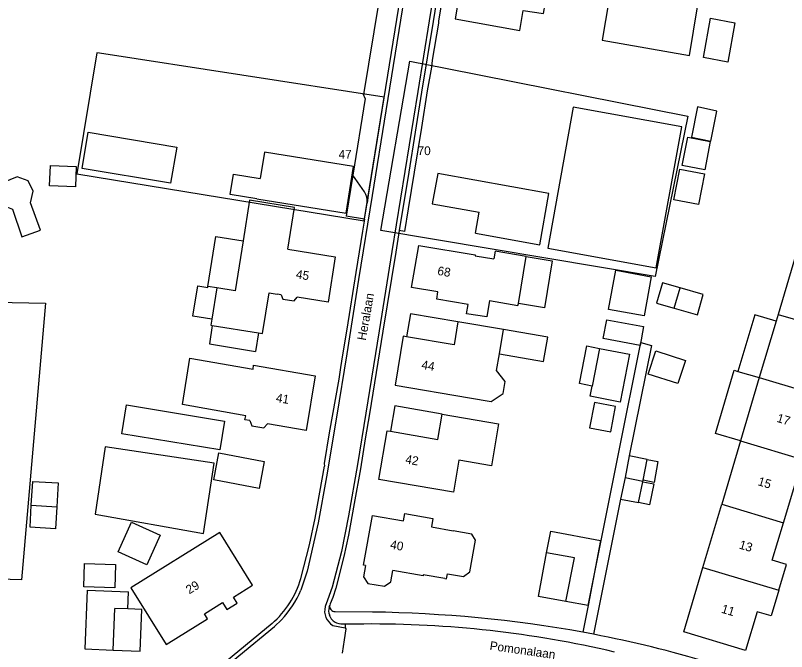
# Model space of a CAD drawing. Extents: x 194485 to 197793, y 468269 to 470822.
# Drawn here: x 195758 to 195863.1, y 469506.1 to 469592.8 of the extents above; entities that cross this region are included whole.
import ezdxf

# ---------------------------------------------------------------- set-up
doc = ezdxf.new("R2010")
doc.units = 0
for name, color, linetype in [('BAG standplaatsen grensvlak', 7, 'Continuous'), ('BAG standplaatsen kenmerkpunt', 7, 'Continuous'), ('BGT grensvlak gebouwinstallatie plus 1', 7, 'Continuous'), ('BGT grensvlak onbegroeid terreindeel', 7, 'Continuous'), ('BGT grensvlak overig bouwwerk uitbreiding populatie', 7, 'Continuous'), ('BGT grensvlak pand op maaiveld', 7, 'Continuous'), ('BGT grensvlak pand op maaiveld LR', 7, 'Continuous'), ('BGT grensvlak wegdeel', 7, 'Continuous'), ('BGT tekst huisnummerreeks', 7, 'Continuous'), ('BGT tekst openbare ruimte label weg', 7, 'Continuous')]:
    doc.layers.add(name, color=color, linetype=linetype)

msp = doc.modelspace()

# ---------------------------------------------------------------- linework, layer by layer
at = {"layer": 'BAG standplaatsen grensvlak'}
for points in [[(195766.38, 469571.22), (195805.54, 469564.79), (195808.28, 469581.66), (195769.46, 469587.64), (195769.12, 469587.69), (195766.38, 469571.22)], [(195807.82, 469563.49), (195811.76, 469586.57), (195816.66, 469585.62), (195849.68, 469579.05), (195845.2, 469557.21), (195807.82, 469563.49)]]:
    msp.add_lwpolyline(points, dxfattribs=at)
at = {"layer": 'BGT grensvlak gebouwinstallatie plus 1'}
for p, q in [((195848.91, 469572.35), (195849.66, 469576.22)), ((195849.66, 469576.22), (195852.73, 469575.62)), ((195852.73, 469575.62), (195851.98, 469571.75)), ((195762.67, 469569.57), (195762.79, 469572.35)), ((195762.79, 469572.35), (195766.29, 469572.21)), ((195766.29, 469572.21), (195766.18, 469569.43)), ((195851.98, 469571.75), (195848.91, 469572.35)), ((195766.18, 469569.43), (195762.67, 469569.57)), ((195784.24, 469555.86), (195785.34, 469562.66)), ((195785.34, 469562.66), (195789.04, 469562.07)), ((195827.64, 469559.95), (195831.18, 469559.32)), ((195831.18, 469559.32), (195830.13, 469552.92)), ((195838.87, 469552.72), (195839.84, 469558.06)), ((195839.84, 469558.06), (195844.69, 469557.17)), ((195844.69, 469557.17), (195843.71, 469551.83)), ((195785.47, 469555.66), (195784.24, 469555.86)), ((195851.77, 469554.77), (195848.62, 469555.66)), ((195850.98, 469551.99), (195851.77, 469554.77)), ((195830.13, 469552.92), (195826.57, 469553.51)), ((195843.71, 469551.83), (195838.87, 469552.72)), ((195847.83, 469552.89), (195850.98, 469551.99)), ((195791.16, 469549.54), (195790.75, 469546.99)), ((195834.91, 469542.61), (195835.92, 469547.74)), ((195835.92, 469547.74), (195837.62, 469547.41)), ((195856.5, 469544.28), (195859.42, 469543.42)), ((195836.62, 469542.28), (195834.91, 469542.61)), ((195836.93, 469540.02), (195836.28, 469536.56)), ((195839.82, 469539.47), (195836.93, 469540.02)), ((195839.17, 469536.02), (195839.82, 469539.47)), ((195836.28, 469536.56), (195839.17, 469536.02)), ((195856.86, 469534.79), (195853.44, 469535.8)), ((195785.05, 469529.48), (195785.76, 469533.17)), ((195785.76, 469533.17), (195791.93, 469531.99)), ((195844.14, 469532.27), (195845.6, 469531.98)), ((195791.93, 469531.99), (195791.22, 469528.3)), ((195845.6, 469531.98), (195845.07, 469529.14)), ((195791.22, 469528.3), (195785.05, 469529.48)), ((195843.53, 469529.23), (195845.03, 469528.93)), ((195845.07, 469529.14), (195843.57, 469529.44)), ((195845.03, 469528.93), (195844.45, 469526.08)), ((195760, 469523.05), (195760.18, 469526.05)), ((195844.45, 469526.08), (195842.96, 469526.38)), ((195763.65, 469525.83), (195763.46, 469522.83)), ((195763.46, 469522.83), (195760, 469523.05)), ((195775.26, 469511.82), (195773.33, 469511.9)), ((195775.03, 469506.14), (195775.26, 469511.82)), ((195771.34, 469506.29), (195775.03, 469506.14))]:
    msp.add_line(p, q, dxfattribs=at)
for points in [[(195784.78, 469551.38), (195782.21, 469551.79), (195782.87, 469555.93), (195784.22, 469555.71), (195784.24, 469555.86)], [(195818.34, 469551.03), (195811.86, 469552.13), (195811.33, 469548.98)], [(195861.71, 469551.11), (195858.79, 469551.98), (195856.5, 469544.28)], [(195784.85, 469550.55), (195784.45, 469548.04), (195790.75, 469546.99)], [(195823.98, 469546.66), (195830.02, 469545.61), (195830.6, 469548.92), (195824.55, 469549.97)], [(195853.44, 469535.8), (195856.01, 469544.43), (195856.5, 469544.28)], [(195816.19, 469538.45), (195809.73, 469539.56), (195809.13, 469536.11)], [(195833.06, 469512.9), (195829.31, 469513.59), (195830.39, 469519.54)]]:
    msp.add_lwpolyline(points, dxfattribs=at)
at = {"layer": 'BGT grensvlak onbegroeid terreindeel'}
msp.add_lwpolyline([(195750.74, 469553.78), (195762.1, 469553.58), (195758.85, 469515.88), (195747.97, 469516.18)], dxfattribs=at)
at = {"layer": 'BGT grensvlak overig bouwwerk uitbreiding populatie'}
for p, q in [((195820.71, 469563.11), (195821.22, 469565.96)), ((195820.71, 469563.11), (195829.48, 469561.53)), ((195846.21, 469556.35), (195845.42, 469553.57)), ((195848.62, 469555.66), (195846.21, 469556.35)), ((195847.83, 469552.89), (195848.62, 469555.66)), ((195845.42, 469553.57), (195847.83, 469552.89)), ((195838.15, 469548.76), (195838.63, 469551.31)), ((195838.63, 469551.31), (195843.65, 469550.37)), ((195843.65, 469550.37), (195843.17, 469547.82)), ((195843.17, 469547.82), (195838.15, 469548.76)), ((195844.29, 469543.91), (195845.31, 469547.07)), ((195845.31, 469547.07), (195849.34, 469545.76)), ((195849.34, 469545.76), (195848.31, 469542.61)), ((195848.31, 469542.61), (195844.29, 469543.91)), ((195767.33, 469514.89), (195767.42, 469518.07)), ((195767.42, 469518.07), (195771.67, 469517.94)), ((195771.67, 469517.94), (195771.57, 469514.76)), ((195771.57, 469514.76), (195767.33, 469514.89))]:
    msp.add_line(p, q, dxfattribs=at)
for points in [[(195790.93, 469567.8), (195803.08, 469565.86), (195804.1, 469572.21), (195791.95, 469574.15), (195791.38, 469570.56)], [(195790.93, 469567.8), (195787.3, 469568.38), (195787.74, 469571.14), (195791.38, 469570.56)], [(195829.48, 469561.53), (195830.74, 469568.51), (195815.59, 469571.25), (195814.84, 469567.11), (195821.22, 469565.96)]]:
    msp.add_lwpolyline(points, dxfattribs=at)
at = {"layer": 'BGT grensvlak pand op maaiveld'}
for p, q in [((195851.79, 469587.04), (195852.77, 469592.41)), ((195852.77, 469592.41), (195856.1, 469591.8)), ((195856.1, 469591.8), (195855.12, 469586.44)), ((195855.12, 469586.44), (195851.79, 469587.04)), ((195845.38, 469558.41), (195848.85, 469577.6)), ((195847.78, 469567.68), (195848.59, 469571.83)), ((195848.59, 469571.83), (195851.93, 469571.18)), ((195851.93, 469571.18), (195851.12, 469567.03)), ((195789.92, 469567.6), (195789.04, 469562.07)), ((195851.12, 469567.03), (195847.78, 469567.68)), ((195789.04, 469562.07), (195787.95, 469555.26)), ((195826.57, 469553.51), (195827.64, 469559.95)), ((195785.47, 469555.66), (195784.78, 469551.38)), ((195787.95, 469555.26), (195785.47, 469555.66)), ((195792.59, 469554.99), (195793.68, 469554.82)), ((195794.24, 469554.73), (195793.68, 469554.82)), ((195861.71, 469551.11), (195859.42, 469543.42)), ((195861.99, 469552.04), (195861.71, 469551.11)), ((195784.85, 469550.55), (195791.16, 469549.54)), ((195824.55, 469549.97), (195818.34, 469551.03)), ((195823.98, 469546.66), (195824.55, 469549.97)), ((195837.62, 469547.41), (195836.62, 469542.28)), ((195837.62, 469547.41), (195841.74, 469546.61)), ((195823.58, 469544.38), (195823.98, 469546.66)), ((195841.74, 469546.61), (195840.47, 469540.08)), ((195859.42, 469543.42), (195856.86, 469534.79)), ((195836.35, 469540.88), (195836.62, 469542.28)), ((195819.91, 469540.67), (195822.86, 469540.16)), ((195840.47, 469540.08), (195836.35, 469540.88)), ((195856.86, 469534.79), (195854.29, 469526.16)), ((195841.7, 469532.74), (195841.11, 469529.8)), ((195844.14, 469532.27), (195841.7, 469532.74)), ((195843.57, 469529.44), (195844.14, 469532.27)), ((195760.18, 469526.05), (195760.39, 469529.28)), ((195760.39, 469529.28), (195763.85, 469529.06)), ((195763.85, 469529.06), (195763.65, 469525.83)), ((195841.11, 469529.8), (195840.51, 469526.86)), ((195842.96, 469526.38), (195843.53, 469529.23)), ((195843.53, 469529.23), (195843.55, 469529.32)), ((195843.55, 469529.32), (195843.57, 469529.44)), ((195760.18, 469526.05), (195763.65, 469525.83)), ((195840.51, 469526.86), (195842.96, 469526.38)), ((195851.72, 469517.53), (195854.29, 469526.16)), ((195768.88, 469524.82), (195783.67, 469522.16)), ((195772, 469519.66), (195773.84, 469523.72)), ((195773.84, 469523.72), (195777.75, 469521.95)), ((195777.75, 469521.95), (195775.92, 469517.89)), ((195775.92, 469517.89), (195772, 469519.66)), ((195816.56, 469516.04), (195816.79, 469516)), ((195767.8, 469514.46), (195767.48, 469506.45)), ((195767.8, 469514.46), (195773.43, 469514.23)), ((195773.33, 469511.9), (195773.43, 469514.23)), ((195836.1, 469512.35), (195833.06, 469512.9)), ((195771.34, 469506.29), (195771.58, 469511.97)), ((195773.33, 469511.9), (195771.58, 469511.97)), ((195767.48, 469506.45), (195771.34, 469506.29))]:
    msp.add_line(p, q, dxfattribs=at)
for points in [[(195852.65, 469603.96), (195840.83, 469606.11), (195837.99, 469589.43), (195849.89, 469587.33), (195852.65, 469603.96)], [(195819.3, 469600.45), (195817.97, 469592.32), (195826.78, 469590.73), (195827.24, 469593.48), (195829.99, 469593.04), (195830.91, 469598.19), (195827.87, 469598.78), (195827.93, 469598.9), (195819.3, 469600.45)], [(195848.85, 469577.6), (195834.05, 469580.28), (195830.58, 469561.08), (195845.38, 469558.41)], [(195850.16, 469576.21), (195852.8, 469575.67), (195853.64, 469579.76), (195851, 469580.32), (195850.16, 469576.21)], [(195767.93, 469576.86), (195780, 469574.83), (195779.17, 469569.91), (195767.11, 469571.94), (195767.93, 469576.86)], [(195758.89, 469562.62), (195761.45, 469563.54), (195760.06, 469567.27), (195760.42, 469568.84), (195759.75, 469570.27), (195758.25, 469570.78), (195756.24, 469569.96), (195755.74, 469568.29), (195756.25, 469566.95), (195757.61, 469566.39), (195758.89, 469562.62)], [(195795.13, 469560.92), (195796.04, 469566.62), (195789.92, 469567.6)], [(195795.13, 469560.92), (195801.62, 469559.88), (195800.63, 469553.71), (195796.43, 469554.38)], [(195819.71, 469553.41), (195815.44, 469554.12), (195815.6, 469555.1), (195812.02, 469555.7), (195813.01, 469561.42), (195820.69, 469560.14), (195820.67, 469560.02), (195823.23, 469559.6)], [(195827.64, 469559.95), (195823.4, 469560.66), (195823.23, 469559.6)], [(195872.34, 469548.97), (195873.38, 469552.47), (195871.46, 469553.04), (195873.03, 469558.3), (195864.59, 469560.79), (195861.99, 469552.04)], [(195791.16, 469549.54), (195791.7, 469549.45), (195792.59, 469554.99)], [(195794.24, 469554.73), (195794.47, 469554.13), (195796.03, 469553.88), (195796.43, 469554.38)], [(195822.62, 469553.93), (195822.28, 469551.69), (195819.51, 469552.12), (195819.71, 469553.41)], [(195822.62, 469553.93), (195826.52, 469553.24), (195826.57, 469553.51)], [(195784.78, 469551.38), (195784.66, 469550.58), (195784.85, 469550.55)], [(195818.34, 469551.03), (195817.8, 469547.87), (195811.33, 469548.98)], [(195811.33, 469548.98), (195810.89, 469549.06), (195809.77, 469542.41), (195819.91, 469540.67)], [(195789.97, 469537.56), (195789.3, 469537.67), (195789.41, 469538.2), (195780.78, 469539.78), (195781.79, 469546.07), (195790.42, 469544.58), (195790.48, 469545.13), (195798.88, 469543.65)], [(195822.86, 469540.16), (195824.5, 469541.28), (195824.76, 469542.89), (195823.58, 469544.38)], [(195798.88, 469543.65), (195797.66, 469536.21), (195792.36, 469537.14)], [(195773.16, 469539.71), (195786.51, 469537.5), (195785.86, 469533.56), (195772.51, 469535.77), (195773.16, 469539.71)], [(195816.19, 469538.45), (195823.87, 469537.13), (195822.89, 469531.41), (195818.46, 469532.18), (195817.71, 469527.79), (195807.56, 469529.54)], [(195809.13, 469536.11), (195815.59, 469535.01), (195816.19, 469538.45)], [(195789.97, 469537.56), (195790.22, 469536.87), (195791.89, 469536.58), (195792.36, 469537.14)], [(195807.56, 469529.54), (195808.71, 469536.18), (195809.13, 469536.11)], [(195783.67, 469522.16), (195785.11, 469531.75), (195770.25, 469533.98), (195768.88, 469524.82)], [(195862.72, 469523.65), (195864.24, 469528.78), (195866.16, 469528.21), (195867.2, 469531.71)], [(195805.74, 469517.81), (195805.47, 469517.86), (195806.67, 469524.65), (195810.93, 469523.89), (195811.1, 469524.88), (195814.92, 469524.2), (195814.73, 469523.1), (195817.7, 469522.56)], [(195862.07, 469514.45), (195863.11, 469517.95), (195861.19, 469518.52), (195862.72, 469523.65)], [(195773.75, 469514.79), (195778.56, 469507.04), (195784.21, 469510.54), (195783.79, 469511.23), (195786.24, 469512.75), (195786.81, 469511.83), (195788.22, 469512.7), (195787.72, 469513.52), (195790.33, 469515.14), (195785.88, 469522.32), (195773.75, 469514.79)], [(195820.74, 469521.25), (195820.23, 469522.1), (195817.7, 469522.56)], [(195830.39, 469519.54), (195830.98, 469522.48), (195837.76, 469521.22), (195836.1, 469512.35)], [(195816.79, 469516), (195816.91, 469516.7), (195819.09, 469516.33), (195819.97, 469516.97), (195820.74, 469521.25)], [(195833.06, 469512.9), (195834.23, 469518.84), (195830.39, 469519.54)], [(195805.74, 469517.81), (195805.47, 469516.25), (195806.07, 469515.38), (195808.31, 469514.98), (195809.18, 469515.59), (195809.46, 469517.15)], [(195862.07, 469514.45), (195861.02, 469510.95), (195859.11, 469511.52), (195857.54, 469506.25), (195849.12, 469508.79), (195851.72, 469517.53)], [(195816.56, 469516.04), (195813.61, 469516.56), (195813.58, 469516.41), (195809.46, 469517.15)]]:
    msp.add_lwpolyline(points, dxfattribs=at)
at = {"layer": 'BGT grensvlak pand op maaiveld LR'}
for p, q in [((195861.99, 469552.04), (195872.34, 469548.97)), ((195859.42, 469543.42), (195867.85, 469540.91)), ((195856.86, 469534.79), (195867.2, 469531.71)), ((195841.11, 469529.8), (195843.55, 469529.32)), ((195854.29, 469526.16), (195862.72, 469523.65)), ((195851.72, 469517.53), (195862.07, 469514.45))]:
    msp.add_line(p, q, dxfattribs=at)
at = {"layer": 'BGT grensvlak wegdeel'}
for p, q in [((195805.71, 469581.47), (195805.48, 469582)), ((195805.71, 469581.47), (195804.01, 469571.02)), ((195804.01, 469571.02), (195803.11, 469565.45)), ((195805.6, 469568.73), (195804.01, 469571.02)), ((195805.59, 469565.03), (195805.95, 469567.25)), ((195805.59, 469565.03), (195803.11, 469565.45)), ((195811.04, 469563.36), (195810.33, 469563.48)), ((195840.51, 469526.86), (195836.81, 469508.45)), ((195800.77, 469512.13), (195800.86, 469512.41)), ((195836.1, 469512.35), (195835.38, 469508.72)), ((195806.67, 469511.47), (195801.59, 469511.52)), ((195803, 469509.85), (195805.52, 469509.84)), ((195803.01, 469509.32), (195803, 469509.85))]:
    msp.add_line(p, q, dxfattribs=at)
for points in [[(195820.39, 469657.7), (195820.15, 469652.79), (195820.08, 469651.48), (195819.17, 469645.68), (195817.61, 469636), (195815.84, 469625.06), (195814.04, 469613.92), (195812.2, 469602.6), (195810.29, 469590.76), (195808.51, 469579.78), (195806.65, 469568.23), (195804.8, 469556.78), (195803.17, 469546.67), (195801.79, 469538.02), (195800.4, 469529.9), (195799.3, 469523.64), (195797.77, 469517.05), (195796.92, 469514.44)], [(195820.43, 469629.17), (195819.91, 469625.91), (195818.1, 469614.81), (195816.31, 469603.71), (195814.43, 469592.04), (195812.87, 469582.44), (195811.11, 469571.5), (195809.34, 469560.6), (195807.6, 469549.82), (195805.78, 469538.58), (195804.63, 469531.59), (195803.41, 469524.57), (195802.45, 469519.7), (195801.18, 469514.86), (195800.54, 469513.08), (195800.24, 469512.21)], [(195820.93, 469629.02), (195820.43, 469625.83), (195814.94, 469591.96), (195813.39, 469582.35), (195811.62, 469571.42), (195810.33, 469563.48)], [(195815.53, 469626.59), (195815.29, 469625.15), (195813.49, 469614.01), (195811.65, 469602.69), (195809.74, 469590.85), (195807.96, 469579.87), (195806.11, 469568.31), (195805.95, 469567.25)], [(195812.46, 469624.67), (195812.44, 469624.57), (195812.16, 469624.03), (195810.58, 469614.1), (195809.22, 469606.13), (195809.42, 469606.1), (195807.52, 469594.74), (195807.54, 469594.69), (195805.48, 469582)], [(195817.18, 469600.99), (195815.7, 469592.04), (195815.68, 469591.74), (195814.84, 469586.68), (195814.73, 469585.76), (195814.15, 469582.51), (195813.35, 469577.53), (195812.36, 469571.41), (195811.55, 469566.44), (195811.04, 469563.36)], [(195805.59, 469565.03), (195805.33, 469563.38), (195804.42, 469557.74), (195803.18, 469550.03), (195802.61, 469546.53), (195802.33, 469544.82), (195802.09, 469543.23), (195800.77, 469535.88), (195800.09, 469531.73), (195800.14, 469531.35)], [(195810.33, 469563.48), (195809.86, 469560.52), (195808.12, 469549.74), (195806.3, 469538.49), (195805.7, 469535.08), (195805.05, 469531.01), (195804.21, 469526.25), (195803.4, 469521.97), (195802.79, 469519.03), (195801.68, 469514.71), (195801.26, 469513.46), (195800.91, 469512.59), (195800.86, 469512.41)], [(195836.1, 469512.35), (195840.23, 469533.04), (195843.28, 469548.22), (195844.72, 469547.79), (195841.7, 469532.74)], [(195796.93, 469516.06), (195798.12, 469520.63), (195798.87, 469524.27), (195800.14, 469531.35)], [(195759.74, 469481.78), (195770.2, 469490.43), (195778.88, 469497.54), (195788.48, 469505.5), (195793.32, 469509.48), (195794.27, 469510.4)], [(195793, 469509.92), (195775.87, 469495.79), (195762.39, 469484.65), (195759.13, 469481.98)], [(195801.29, 469509.64), (195802.97, 469509.32), (195803.01, 469509.32)], [(195802.6, 469505.85), (195802.85, 469507.67), (195803.09, 469509.2), (195803.01, 469509.32)], [(195836.81, 469508.45), (195836.09, 469508.59), (195835.38, 469508.72)]]:
    msp.add_lwpolyline(points, dxfattribs=at)
for centre, radius, start, end in [((195803.93, 469567.55), 2.04, 351.5805, 35.229), ((195784.44, 469519.74), 13.03, 311.071, 343.5719), ((195784.58, 469519.66), 13.4, 316.331, 337.0789), ((195802.45, 469511.61), 2.29, 164.7953, 239.649), ((195801.6, 469512.28), 0.759, 169.9211, 268.9021), ((195802.3, 469511.65), 1.6, 162.4291, 201.228), ((195804.08, 469333.4), 178.09, 79.8797, 89.1672), ((195802.48, 469511.6), 1.76, 197.7516, 246.6209), ((195802.76, 469513.07), 3.23, 252.411, 274.2569), ((195806.6, 469364.91), 144.93, 76.8091, 90.4277), ((195805.95, 469348.24), 163.15, 73.3929, 79.0962)]:
    msp.add_arc(centre, radius, start, end, dxfattribs=at)

# ---------------------------------------------------------------- texts
at = {"layer": 'BAG standplaatsen kenmerkpunt'}
for s, p in [('47', (195802.07, 469573.27)), ('70', (195812.84, 469573.75))]:
    msp.add_text(s, height=1.2, dxfattribs=at).set_placement(p)
at = {"layer": 'BGT tekst huisnummerreeks'}
for s, rotation, p in [('68', 350.2, (195815.47, 469557.44)), ('45', 350.9, (195796.19, 469556.97)), ('44', 350.4, (195813.3, 469544.63)), ('41', 350.6, (195793.46, 469540.12)), ('17', 343.4, (195861.71, 469537.41)), ('42', 350.2, (195811.1, 469531.74)), ('15', 343.4, (195859.13, 469528.78)), ('40', 349.9, (195809.03, 469520.12)), ('13', 343.4, (195856.57, 469520.15)), ('29', 31.3, (195781.7, 469513.87)), ('11', 343.4, (195854.15, 469511.4))]:
    msp.add_text(s, height=1.2, rotation=rotation, dxfattribs=at).set_placement(p)
at = {"layer": 'BGT tekst openbare ruimte label weg'}
for s, rotation, p in [('Heralaan', 80, (195805.78, 469548.42)), ('Pomonalaan', 352, (195822.61, 469506.32))]:
    msp.add_text(s, height=1.2, rotation=rotation, dxfattribs=at).set_placement(p)

doc.saveas('drawing.dxf')
